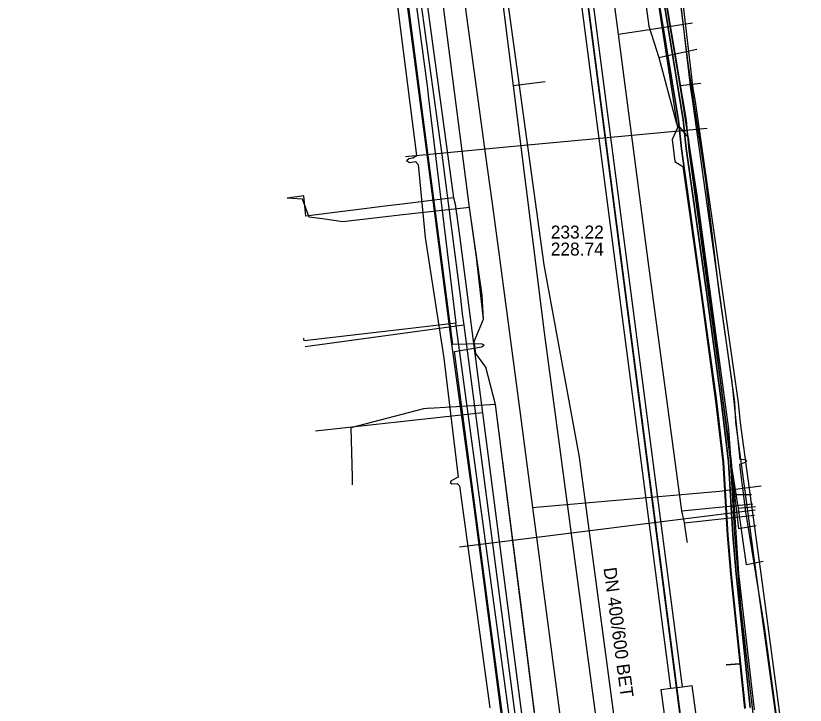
# Model space of a CAD drawing. Extents: x -600309 to -598967, y -1161267 to -1160292.
# Drawn here: x -599167.93 to -599119.24, y -1160537.61 to -1160495.08 of the extents above; entities that cross this region are included whole.
import ezdxf

# ---------------------------------------------------------------- set-up
doc = ezdxf.new("R2010")
doc.units = 0
for name, color, linetype in [('Vrstva 10', 7, 'Continuous'), ('Vrstva 12', 7, 'Continuous'), ('Vrstva 13', 7, 'Continuous'), ('Vrstva 16', 7, 'Continuous'), ('Vrstva 19', 7, 'Continuous'), ('Vrstva 42', 7, 'Continuous'), ('Vrstva 43', 7, 'Continuous'), ('Vrstva 44', 7, 'Continuous'), ('Vrstva 54', 7, 'Continuous'), ('Vrstva 55', 7, 'Continuous'), ('Vrstva 58', 7, 'Continuous'), ('Vrstva 9', 7, 'Continuous')]:
    doc.layers.add(name, color=color, linetype=linetype)

msp = doc.modelspace()

# ---------------------------------------------------------------- linework, layer by layer
at = {"layer": 'Vrstva 10'}
for points in [[(-599127.53, -1160536.56), (-599139.55, -1160444.26)], [(-599126.81, -1160536.47), (-599138.83, -1160444.19)], [(-599127.09, -1160539.91), (-599127.67, -1160539.99), (-599128.12, -1160536.64), (-599127.53, -1160536.56)], [(-599127.53, -1160536.56), (-599126.81, -1160536.47)], [(-599126.81, -1160536.47), (-599126.23, -1160536.39), (-599125.78, -1160539.74), (-599126.37, -1160539.82)]]:
    msp.add_lwpolyline(points, dxfattribs=at)
at = {"layer": 'Vrstva 12'}
for points in [[(-599139.35, -1160442.61), (-599126.95, -1160538.17)], [(-599127.52, -1160495.99), (-599128.41, -1160490.62), (-599129.62, -1160480.44), (-599130.05, -1160475.69), (-599130.85, -1160469.11)], [(-599145.78, -1160475.42), (-599142.54, -1160499.57), (-599142.49, -1160500), (-599140.78, -1160514.04)], [(-599126.96, -1160499.37), (-599127.52, -1160495.99)], [(-599126.96, -1160499.37), (-599125.67, -1160499.24)], [(-599123.35, -1160525.47), (-599123.8, -1160522.63), (-599123.95, -1160520.57), (-599125.91, -1160506.15), (-599126.96, -1160499.37)], [(-599140.78, -1160514.04), (-599143.94, -1160514.41)], [(-599136.91, -1160542.6), (-599140.78, -1160514.04)], [(-599143.94, -1160514.41), (-599150.14, -1160515.14)], [(-599150.14, -1160515.14), (-599150.16, -1160514.96)], [(-599122.31, -1160525.38), (-599123.35, -1160525.47)], [(-599121.83, -1160528.74), (-599122.86, -1160528.94), (-599123.35, -1160525.47)]]:
    msp.add_lwpolyline(points, dxfattribs=at)
at = {"layer": 'Vrstva 13'}
for points in [[(-599121.42, -1160636.85), (-599122.364, -1160629.863), (-599123.9, -1160618.49), (-599126.009, -1160601.164), (-599126.15, -1160600.1), (-599127.602, -1160589.165), (-599130.7, -1160565.824), (-599132.6, -1160551.51), (-599133.796, -1160542.431), (-599135.45, -1160529.95), (-599135.612, -1160528.649), (-599136.039, -1160525.405), (-599136.804, -1160519.607), (-599138.09, -1160509.86), (-599138.528, -1160506.648), (-599138.826, -1160504.459), (-599140.47, -1160492.39), (-599142.053, -1160480.756), (-599142.096, -1160480.442), (-599143.845, -1160467.594), (-599143.98, -1160466.6), (-599144.101, -1160465.516)], [(-599145.36, -1160476.85), (-599141.61, -1160503.94), (-599140.51, -1160512.49)], [(-599140.51, -1160512.49), (-599140.39, -1160513.46)], [(-599140.39, -1160513.46), (-599140.3, -1160514.17)], [(-599140.3, -1160514.17), (-599150.09, -1160515.49)], [(-599140.3, -1160514.17), (-599136.84, -1160540.51)], [(-599136.039, -1160525.405), (-599135.854, -1160525.39), (-599126.391, -1160524.562), (-599124.523, -1160524.415), (-599121.954, -1160524.069)]]:
    msp.add_lwpolyline(points, dxfattribs=at)
at = {"layer": 'Vrstva 16'}
for points in [[(-599126.5, -1160527.58), (-599126.52, -1160527.48), (-599126.69, -1160526.36), (-599126.85, -1160525.61), (-599128.92, -1160510.19), (-599129.31, -1160507.21), (-599130.75, -1160496.2), (-599134.34, -1160469.27), (-599134.54, -1160467.78), (-599140.19, -1160423.2)], [(-599148.34, -1160450.72), (-599147.26, -1160458.67), (-599144.15, -1160482.57), (-599140.93, -1160506.3), (-599140.83, -1160506.69), (-599140.56, -1160508.63), (-599139.15, -1160519.57), (-599136.15, -1160542.73), (-599133.11, -1160565.88), (-599130.68, -1160581.82), (-599129.71, -1160590.14), (-599129.25, -1160594.55), (-599129.22, -1160594.85), (-599128.33, -1160602.61), (-599124.78, -1160630.94), (-599120.8, -1160661.35), (-599119.1, -1160674.81), (-599115.46, -1160702.27), (-599112.43, -1160726.7), (-599112.19, -1160727.9), (-599111.49, -1160733.02), (-599103, -1160796)], [(-599130.75, -1160496.2), (-599128.3, -1160495.83), (-599126.18, -1160495.51)], [(-599140.93, -1160506.3), (-599142.29, -1160506.47), (-599144.27, -1160506.72), (-599144.821, -1160506.788), (-599150.03, -1160507.43), (-599150.17, -1160506.19), (-599151.2, -1160506.32)], [(-599139.15, -1160519.57), (-599141.95, -1160519.88), (-599149.44, -1160520.71)], [(-599126.85, -1160525.61), (-599122.46, -1160525.19)], [(-599126.69, -1160526.36), (-599122.36, -1160525.89)]]:
    msp.add_lwpolyline(points, dxfattribs=at)
at = {"layer": 'Vrstva 19'}
msp.add_lwpolyline([(-599084.92, -1160929.7), (-599084.859, -1160929.27), (-599083.83, -1160922.03), (-599083.57, -1160912.78), (-599095.07, -1160825.37), (-599102.5, -1160768.3), (-599104.6, -1160752.25), (-599109.62, -1160709.21), (-599119.67, -1160628.93), (-599126.32, -1160575.37), (-599128.11, -1160560.16), (-599133.16, -1160522.31), (-599135.34, -1160510.45), (-599143.35, -1160452.12)], dxfattribs=at)
at = {"layer": 'Vrstva 42'}
for points in [[(-599143.825, -1160504.004), (-599143.677, -1160503.872), (-599143.45, -1160503.83), (-599143.19, -1160503.69), (-599144.15, -1160496.1), (-599145.03, -1160489.23), (-599146.88, -1160475.52), (-599147.05, -1160475.41), (-599147.394, -1160475.524), (-599147.504, -1160475.45), (-599147.445, -1160475.336), (-599146.94, -1160475.11), (-599147.44, -1160468.97), (-599148.37, -1160463.37), (-599148.82, -1160460.2), (-599149.8, -1160452.95), (-599150.62, -1160447.27), (-599151.28, -1160440.91)], [(-599122.939, -1160537.799), (-599123.799, -1160529.524), (-599124.01, -1160527.111), (-599124.269, -1160522.623), (-599124.719, -1160518.839), (-599125.609, -1160512.311), (-599126.769, -1160504.031), (-599126.873, -1160503.292), (-599127.059, -1160501.54), (-599128.588, -1160492.172), (-599130.018, -1160481.913), (-599131.916, -1160470.617), (-599133.653, -1160459.821), (-599136.061, -1160444.588)], [(-599122.939, -1160537.799), (-599123.799, -1160529.524), (-599124.01, -1160527.111), (-599124.269, -1160522.623), (-599124.719, -1160518.839), (-599125.609, -1160512.311), (-599126.769, -1160504.031), (-599126.873, -1160503.292), (-599127.059, -1160501.54), (-599128.588, -1160492.172), (-599130.018, -1160481.913), (-599131.916, -1160470.617), (-599133.653, -1160459.821), (-599136.061, -1160444.588)], [(-599136.061, -1160444.588), (-599133.653, -1160459.821), (-599131.916, -1160470.617), (-599130.018, -1160481.913), (-599128.588, -1160492.172), (-599127.059, -1160501.54), (-599126.873, -1160503.292), (-599126.769, -1160504.031), (-599125.609, -1160512.311), (-599124.719, -1160518.839), (-599124.269, -1160522.623), (-599124.01, -1160527.111), (-599123.799, -1160529.524), (-599122.939, -1160537.799)], [(-599136.061, -1160444.588), (-599133.653, -1160459.821), (-599131.916, -1160470.617), (-599130.018, -1160481.913), (-599128.588, -1160492.172), (-599127.059, -1160501.54), (-599126.873, -1160503.292), (-599126.769, -1160504.031), (-599125.609, -1160512.311), (-599124.719, -1160518.839), (-599124.269, -1160522.623), (-599124.01, -1160527.111), (-599123.799, -1160529.524), (-599122.939, -1160537.799)], [(-599122.641, -1160537.761), (-599123.501, -1160529.496), (-599123.71, -1160527.089), (-599123.971, -1160522.597), (-599124.421, -1160518.801), (-599125.311, -1160512.269), (-599126.471, -1160503.989), (-599126.575, -1160503.256), (-599126.761, -1160501.5), (-599128.292, -1160492.128), (-599129.722, -1160481.867), (-599131.62, -1160470.569), (-599133.357, -1160459.773), (-599135.765, -1160444.542)], [(-599122.641, -1160537.761), (-599123.501, -1160529.496), (-599123.71, -1160527.089), (-599123.971, -1160522.597), (-599124.421, -1160518.801), (-599125.311, -1160512.269), (-599126.471, -1160503.989), (-599126.575, -1160503.256), (-599126.761, -1160501.5), (-599128.292, -1160492.128), (-599129.722, -1160481.867), (-599131.62, -1160470.569), (-599133.357, -1160459.773), (-599135.765, -1160444.542)], [(-599135.765, -1160444.542), (-599133.357, -1160459.773), (-599131.62, -1160470.569), (-599129.722, -1160481.867), (-599128.292, -1160492.128), (-599126.761, -1160501.5), (-599126.575, -1160503.256), (-599126.471, -1160503.989), (-599125.311, -1160512.269), (-599124.421, -1160518.801), (-599123.971, -1160522.597), (-599123.71, -1160527.089), (-599123.501, -1160529.496), (-599122.641, -1160537.761)], [(-599135.765, -1160444.542), (-599133.357, -1160459.773), (-599131.62, -1160470.569), (-599129.722, -1160481.867), (-599128.292, -1160492.128), (-599126.761, -1160501.5), (-599126.575, -1160503.256), (-599126.471, -1160503.989), (-599125.311, -1160512.269), (-599124.421, -1160518.801), (-599123.971, -1160522.597), (-599123.71, -1160527.089), (-599123.501, -1160529.496), (-599122.641, -1160537.761)], [(-599127.333, -1160491.104), (-599126.463, -1160498.154), (-599125.383, -1160505.214), (-599124.583, -1160511.944), (-599123.763, -1160517.684), (-599123.273, -1160522.454), (-599122.967, -1160522.434), (-599122.85, -1160522.514)], [(-599088.634, -1160791.587), (-599091.432, -1160770.922), (-599096.846, -1160731.939), (-599096.966, -1160730.856), (-599097.779, -1160725.412), (-599098.741, -1160716.448), (-599102.107, -1160691.967), (-599102.783, -1160684.794), (-599106.577, -1160656.83), (-599108.708, -1160639.44), (-599111.325, -1160622.842), (-599114.164, -1160597.877), (-599116.598, -1160582.662), (-599117.768, -1160574.094), (-599118.099, -1160572.56), (-599118.189, -1160569.913), (-599118.731, -1160563.295), (-599122.401, -1160538.48), (-599123.194, -1160531.703), (-599123.577, -1160527.06), (-599123.849, -1160522.402), (-599125.123, -1160512.25), (-599126.606, -1160501.472), (-599128.152, -1160492.134)], [(-599143.825, -1160504.004), (-599143.655, -1160504.121), (-599143.27, -1160504.07), (-599143.12, -1160504.26), (-599142.67, -1160508.75), (-599141.52, -1160516.19), (-599140.64, -1160523.54), (-599141.067, -1160523.764), (-599141.131, -1160523.876), (-599141.036, -1160523.959), (-599140.71, -1160523.94), (-599140.57, -1160524.07), (-599139.7, -1160530.39), (-599138.69, -1160537.78)], [(-599122.85, -1160522.514), (-599122.94, -1160522.635), (-599123.283, -1160522.754), (-599122.92, -1160525.68), (-599121.77, -1160532.77), (-599120.54, -1160541.86)]]:
    msp.add_lwpolyline(points, dxfattribs=at)
at = {"layer": 'Vrstva 43'}
msp.add_lwpolyline([(-599135.27, -1160543.3), (-599136.81, -1160531.06), (-599138.34, -1160519.06), (-599138.94, -1160516.76), (-599139.55, -1160515.92), (-599139.65, -1160515.18), (-599139.08, -1160513.79), (-599139.16, -1160512.32), (-599139.95, -1160506.9), (-599141.52, -1160494.67)], dxfattribs=at)
at = {"layer": 'Vrstva 44'}
for points in [[(-599120.77, -1160540.29), (-599122.18, -1160530.03), (-599123.52, -1160520.14), (-599123.569, -1160518.924), (-599126.17, -1160500.37), (-599126.29, -1160499.58), (-599127.33, -1160490.7), (-599127.46, -1160489.64), (-599129.88, -1160472.04), (-599129.99, -1160470.79), (-599130.98, -1160462.76), (-599131.13, -1160461.46), (-599134.709, -1160434.653), (-599135.16, -1160431.03), (-599135.47, -1160428.39), (-599136.93, -1160416.06), (-599137.06, -1160415.02)], [(-599120.52, -1160540.31), (-599121.87, -1160530.11), (-599123.23, -1160520.19), (-599123.35, -1160518.94), (-599126.01, -1160500.36), (-599126.15, -1160499.56), (-599127.17, -1160490.75), (-599127.28, -1160489.64), (-599129.65, -1160472.07), (-599129.79, -1160470.8), (-599130.7, -1160462.83), (-599130.89, -1160461.49), (-599134.511, -1160434.627), (-599134.96, -1160431.01), (-599135.25, -1160428.25), (-599136.66, -1160416.1), (-599136.95, -1160415.03)], [(-599157.688, -1160430.886), (-599157.655, -1160431.742), (-599157.539, -1160432.169), (-599157.297, -1160432.55), (-599156.869, -1160432.77), (-599156.52, -1160432.82), (-599156.19, -1160432.65), (-599155.64, -1160432.23), (-599155.13, -1160431.87), (-599153.1, -1160431.53), (-599152.36, -1160431.65), (-599151.89, -1160431.94), (-599151.69, -1160432.34), (-599151.51, -1160435.22), (-599150.85, -1160441.12), (-599149.81, -1160448.76), (-599149, -1160454.82), (-599144.86, -1160486.35), (-599143.83, -1160494.13), (-599142.53, -1160503.95), (-599141.1, -1160515.03), (-599139.78, -1160524.6), (-599138.52, -1160534.14), (-599137.26, -1160543.9)]]:
    msp.add_lwpolyline(points, dxfattribs=at)
at = {"layer": 'Vrstva 54'}
for points in [[(-599125.28, -1160502.03), (-599131.68, -1160502.63)], [(-599131.68, -1160502.63), (-599137.23, -1160503.15)], [(-599137.23, -1160503.15), (-599143.89, -1160503.78)], [(-599122.32, -1160525.58), (-599128.57, -1160526.36)], [(-599128.57, -1160526.36), (-599133.48, -1160526.97)], [(-599133.48, -1160526.97), (-599140.56, -1160527.86)]]:
    msp.add_lwpolyline(points, dxfattribs=at)
at = {"layer": 'Vrstva 55'}
for points in [[(-599134.448, -1160575.448), (-599132.95, -1160575.825), (-599133.36, -1160572.83), (-599131.516, -1160572.585), (-599131.35, -1160572.47), (-599131.532, -1160572.385), (-599133.36, -1160572.45), (-599135.59, -1160555.9), (-599133.784, -1160555.607), (-599133.62, -1160555.49), (-599133.804, -1160555.409), (-599135.62, -1160555.49), (-599140.88, -1160515.78), (-599139.204, -1160515.507), (-599139.04, -1160515.39), (-599139.195, -1160515.308), (-599140.97, -1160515.36), (-599143.671, -1160494.704), (-599146.11, -1160476.06), (-599147.331, -1160476.207)], [(-599129.78, -1160493.61), (-599128.44, -1160493.447), (-599127.107, -1160501.978), (-599127.435, -1160502.707), (-599127.289, -1160504.068), (-599126.779, -1160504.372), (-599125.658, -1160512.317), (-599124.768, -1160518.845), (-599124.319, -1160522.628), (-599124.059, -1160527.114), (-599123.849, -1160529.529), (-599123.274, -1160535.055), (-599124.12, -1160535.13), (-599123.274, -1160535.055), (-599122.988, -1160537.805)]]:
    msp.add_lwpolyline(points, dxfattribs=at)
at = {"layer": 'Vrstva 58'}
for points in [[(-599092.6, -1160792.56), (-599099.731, -1160739.009), (-599103.73, -1160708.98), (-599103.87, -1160707.87), (-599112.249, -1160645.022), (-599115.7, -1160619.14), (-599115.86, -1160618.03), (-599124.956, -1160552.58), (-599126.88, -1160538.74), (-599127.03, -1160537.63), (-599136.901, -1160461.461), (-599139.27, -1160443.18), (-599139.39, -1160442.06), (-599141.8, -1160408.22), (-599141.59, -1160407.07), (-599141.37, -1160406.57), (-599141.17, -1160405.42), (-599151.39, -1160306.94), (-599152.04, -1160306.49), (-599167.08, -1160307.6), (-599167.65, -1160307.58), (-599167.66, -1160307.02), (-599167.93, -1160292.347)], [(-599092.6, -1160792.56), (-599099.731, -1160739.009), (-599103.73, -1160708.98), (-599103.87, -1160707.87), (-599112.249, -1160645.022), (-599115.7, -1160619.14), (-599115.86, -1160618.03), (-599124.956, -1160552.58), (-599126.88, -1160538.74), (-599127.03, -1160537.63), (-599136.901, -1160461.461), (-599139.27, -1160443.18), (-599139.39, -1160442.06), (-599141.8, -1160408.22), (-599141.59, -1160407.07), (-599141.37, -1160406.57), (-599141.17, -1160405.42), (-599151.39, -1160306.94), (-599152.04, -1160306.49), (-599167.08, -1160307.6), (-599167.65, -1160307.58), (-599167.66, -1160307.02), (-599167.93, -1160292.347)], [(-599092.6, -1160792.56), (-599099.731, -1160739.009), (-599103.73, -1160708.98), (-599103.87, -1160707.87), (-599112.249, -1160645.022), (-599115.7, -1160619.14), (-599115.86, -1160618.03), (-599124.956, -1160552.58), (-599126.88, -1160538.74), (-599127.03, -1160537.63), (-599136.901, -1160461.461), (-599139.27, -1160443.18), (-599139.39, -1160442.06), (-599141.8, -1160408.22), (-599141.59, -1160407.07), (-599141.37, -1160406.57), (-599141.17, -1160405.42), (-599151.39, -1160306.94), (-599152.04, -1160306.49), (-599167.08, -1160307.6), (-599167.65, -1160307.58), (-599167.66, -1160307.02), (-599167.93, -1160292.347)], [(-599135.55, -1160444.594), (-599131.472, -1160470.651), (-599129.515, -1160481.905), (-599128.17, -1160492.14), (-599126.579, -1160501.519), (-599126.416, -1160503.395), (-599123.806, -1160522.56), (-599123.358, -1160529.492), (-599122.379, -1160537.892)], [(-599132.55, -1160469), (-599131.593, -1160477.949), (-599129.96, -1160487.82), (-599128.88, -1160495.71), (-599128.26, -1160497.65)], [(-599139.95, -1160506.9), (-599141.52, -1160494.67), (-599142.961, -1160484.195), (-599143.44, -1160480.71)], [(-599135.27, -1160543.3), (-599136.81, -1160531.06), (-599138.34, -1160519.06), (-599138.94, -1160516.76), (-599139.55, -1160515.92), (-599139.65, -1160515.18), (-599139.08, -1160513.79), (-599139.16, -1160512.32), (-599139.95, -1160506.9), (-599141.52, -1160494.67)], [(-599128.262, -1160497.645), (-599125.93, -1160497.14)], [(-599128.262, -1160497.645), (-599127.18, -1160501.73), (-599126.46, -1160502.58), (-599126.11, -1160505.5), (-599124.799, -1160515.136), (-599123.6, -1160524.62)], [(-599144.05, -1160507.36), (-599147.76, -1160507.78), (-599149.015, -1160507.61), (-599149.83, -1160507.5), (-599150.25, -1160506.38), (-599151.19, -1160506.32)], [(-599139.95, -1160506.9), (-599144.05, -1160507.36)], [(-599138.34, -1160519.06), (-599138.94, -1160516.76), (-599139.55, -1160515.92), (-599139.65, -1160515.18), (-599139.08, -1160513.79), (-599139.503, -1160509.964), (-599139.95, -1160506.9)], [(-599138.34, -1160519.06), (-599142.47, -1160519.3)], [(-599135.264, -1160543.349), (-599136.138, -1160536.404), (-599136.762, -1160531.443), (-599138.34, -1160519.06)], [(-599142.333, -1160519.292), (-599142.78, -1160519.32), (-599147.27, -1160520.49), (-599147.192, -1160523.538), (-599147.18, -1160524.02)], [(-599123.6, -1160524.62), (-599122.541, -1160524.611)], [(-599123.6, -1160524.62), (-599123.36, -1160526.71), (-599122.259, -1160526.53)]]:
    msp.add_lwpolyline(points, dxfattribs=at)
at = {"layer": 'Vrstva 9'}
msp.add_line((-599135.274, -1160499.148), (-599137.258, -1160499.398), dxfattribs=at)
for points in [[(-599141.4, -1160466.52), (-599140.779, -1160471.449), (-599140.255, -1160475.606), (-599139.438, -1160482.095), (-599137.258, -1160499.398), (-599135.693, -1160511.82), (-599135.38, -1160514.3)], [(-599135.38, -1160514.3), (-599131.674, -1160541.92), (-599130.593, -1160549.978), (-599130.037, -1160554.121), (-599128.98, -1160562)]]:
    msp.add_lwpolyline(points, dxfattribs=at)

# ---------------------------------------------------------------- texts
at = {"layer": 'Vrstva 12'}
for s, p in [('233.22', (-599134.934, -1160508.818)), ('228.74', (-599134.934, -1160509.868))]:
    msp.add_text(s, height=0.8, dxfattribs=at).set_placement(p)
msp.add_text('DN 400/600 BET', height=0.8, rotation=277.6553, dxfattribs=at).set_placement((-599131.683, -1160529.157))

doc.saveas('drawing.dxf')
